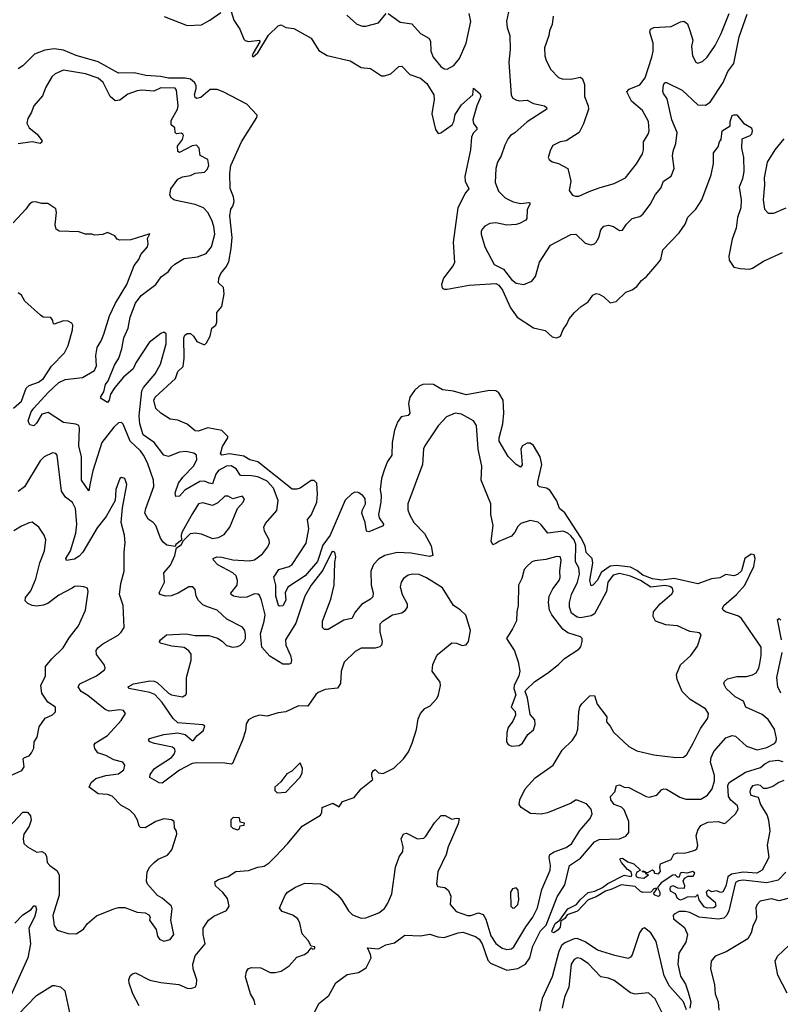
# Model space of a CAD drawing. Extents: x 2133461 to 2293071, y 753526 to 916327.
# Tile 398 of 459: x 2233754 to 2238612, y 882699 to 888985. Entities that reach past the tile are written whole.
import ezdxf

# ---------------------------------------------------------------- set-up
doc = ezdxf.new("R2010")
doc.units = 0

msp = doc.modelspace()

# ---------------------------------------------------------------- linework, layer by layer
at = {"layer": '0CON10XD'}
for points in [[(2235085, 889100), (2235122.2, 888982.2), (2235160.8, 888925), (2235185, 888861.2), (2235195, 888851.6), (2235215, 888846.6), (2235286.7, 888855), (2235287.1, 888842.9), (2235245, 888772.5), (2235240, 888755), (2235245, 888747.5), (2235275, 888773.8), (2235342.7, 888887.3), (2235405, 888946), (2235425, 888952), (2235455, 888936), (2235505, 888930), (2235615, 888866.7), (2235665, 888789.2), (2235717.4, 888757.4), (2235865, 888722.9), (2235935, 888680), (2235995, 888673.8), (2236065, 888627.5), (2236085, 888627.1), (2236125, 888640.6), (2236175, 888685.8), (2236195, 888688), (2236245, 888635.6), (2236315, 888611.1), (2236355, 888578.1), (2236398.2, 888505), (2236401.5, 888475), (2236386.3, 888385), (2236410.9, 888285), (2236427.6, 888257.6), (2236445, 888261.9), (2236516.7, 888315), (2236527.6, 888335), (2236535, 888379.2), (2236575, 888441.2), (2236648.8, 888505), (2236652.5, 888547.5), (2236694, 888515), (2236698.6, 888495), (2236673.1, 888435), (2236647.8, 888345), (2236652, 888322), (2236674, 888295), (2236674, 888285), (2236650.3, 888259.7), (2236639.2, 888235), (2236634.4, 888155), (2236597.3, 887985), (2236599.5, 887955), (2236622, 887905), (2236600.7, 887879.3), (2236551.8, 887785), (2236523.4, 887565), (2236531.4, 887435), (2236523.3, 887415), (2236461.2, 887335), (2236449.1, 887295), (2236452.1, 887272.1), (2236464.7, 887264.7), (2236484.1, 887264.1), (2236625, 887290.8), (2236795, 887301.6), (2236815, 887290), (2236838.5, 887258.5), (2236889.2, 887145), (2236932.2, 887085), (2237035, 887018.7), (2237111.2, 887001.2), (2237155, 886961.2), (2237185, 886953.3), (2237207.5, 886965), (2237225, 887007.5), (2237248, 887042), (2237263.3, 887075), (2237296.7, 887115), (2237340, 887155), (2237385, 887183.3), (2237415, 887226), (2237435, 887236.2), (2237455, 887233.8), (2237485, 887216.2), (2237525, 887176.7), (2237563.9, 887186.1), (2237625, 887246.2), (2237665, 887260), (2237695, 887281.9), (2237725, 887320.8), (2237757.1, 887345), (2237826, 887425), (2237848, 887455), (2237862.5, 887515), (2237965.8, 887624.2), (2238005, 887680), (2238022, 887725), (2238072, 887775), (2238110.8, 887835), (2238170.8, 887995), (2238186.1, 888066.1), (2238184.2, 888135), (2238216.1, 888173.9), (2238223.3, 888205), (2238235, 888220), (2238240, 888275), (2238292.5, 888307.5), (2238291.4, 888335), (2238305, 888372.5), (2238315, 888378.6), (2238335, 888377.5), (2238376.7, 888325), (2238427.5, 888295), (2238431.2, 888275), (2238427.5, 888255), (2238417.3, 888242.7), (2238366.7, 888223.3), (2238364.2, 888165.8), (2238376.2, 888105), (2238379.6, 888015), (2238370.9, 887969.1), (2238348.6, 887915), (2238361.1, 887835), (2238358.9, 887785), (2238337.6, 887722.4), (2238329.6, 887655), (2238303.9, 887585), (2238282.5, 887475), (2238285, 887450), (2238315.6, 887405.6), (2238355, 887395.7), (2238415, 887392), (2238435, 887398), (2238505, 887442.9), (2238625, 887499.4)], [(2234677.5, 889005), (2234825, 888947.3), (2234915, 888952.1), (2234968.8, 888981.2), (2235038, 889032)], [(2235843.6, 889013.6), (2235907.6, 888957.6), (2235944.5, 888944.5), (2235964.4, 888944.4), (2236045, 888964.2), (2236094, 889025)], [(2236106.7, 889025), (2236185, 888969.4), (2236258.3, 888958.3), (2236315, 888897.5), (2236367, 888867), (2236377.5, 888847.5), (2236380.9, 888785), (2236394.5, 888745), (2236445, 888685.6), (2236465, 888671.9), (2236485, 888670), (2236526.5, 888693.5), (2236563.2, 888736.8), (2236606.1, 888835), (2236634.7, 888974.7), (2236624, 889024)], [(2236876.5, 889035), (2236862.8, 888975), (2236867.7, 888935), (2236885.6, 888885), (2236887.7, 888795), (2236877.8, 888715), (2236893.3, 888503.3), (2236904.5, 888484.5), (2236923.6, 888473.6), (2236945, 888467.8), (2236995, 888472.2), (2237035, 888450.8), (2237106.2, 888435), (2237118.8, 888425), (2237121.2, 888415), (2236995, 888332.3), (2236917.2, 888262.8), (2236889.2, 888245), (2236875, 888226), (2236851.9, 888185), (2236830, 888115), (2236805.6, 888075), (2236794.5, 888035), (2236791.2, 887945), (2236811.3, 887891.3), (2236855, 887848.5), (2236905, 887823.3), (2236955, 887811.4), (2237005, 887818.8), (2237012.5, 887815), (2237013.3, 887805), (2236995.7, 887774.3), (2236993.8, 887715), (2236985.8, 887704.2), (2236946.8, 887683.2), (2236925, 887678.6), (2236865, 887673.1), (2236795, 887687.5), (2236755.9, 887684.1), (2236725, 887666.2), (2236710.9, 887649.1), (2236702.5, 887635), (2236702.5, 887615), (2236725.8, 887535), (2236785, 887422.5), (2236845, 887393.3), (2236895, 887327.3), (2236925, 887302.1), (2236975, 887294.4), (2237025, 887316), (2237047.5, 887345), (2237075, 887436.7), (2237145, 887546), (2237275, 887613.8), (2237305.7, 887615.7), (2237365, 887558), (2237405, 887548), (2237425, 887553.8), (2237436, 887565), (2237452.5, 887595), (2237465.5, 887644.5), (2237485, 887667.5), (2237515, 887674), (2237545.7, 887665.7), (2237585, 887638.8), (2237605, 887641.2), (2237630.2, 887679.8), (2237665, 887715.7), (2237715, 887729.4), (2237735, 887744.2), (2237781.4, 887805), (2237815, 887870), (2237849.7, 887910.3), (2237865.7, 887955), (2237914.6, 887985.4), (2237933.5, 888035), (2237923.6, 888116.4), (2237926.9, 888145), (2237944.4, 888195), (2237953.6, 888265), (2237919.6, 888345), (2237888.9, 888478.9), (2237865, 888513.8), (2237861.3, 888528.7), (2237865, 888570), (2237875, 888583.3), (2237885, 888583.8), (2237985.7, 888535.7), (2238085, 888441.5), (2238135, 888438.9), (2238165, 888458.1), (2238246.9, 888585), (2238277.5, 888655), (2238314.2, 888705.8), (2238348.1, 888875), (2238399.5, 889020.5)], [(2237162.3, 889007.7), (2237155.8, 888955), (2237136.9, 888915), (2237132.9, 888885), (2237105.7, 888805), (2237107.1, 888755), (2237115.8, 888725), (2237147.2, 888667.2), (2237195, 888617.1), (2237218.7, 888608.7), (2237274.5, 888605.5), (2237335, 888617.8), (2237348.6, 888608.6), (2237362.4, 888572.4), (2237360.8, 888495), (2237385.3, 888435), (2237386, 888414), (2237355, 888320), (2237326.9, 888265), (2237245, 888212), (2237205, 888206.2), (2237158.3, 888181.7), (2237143.3, 888155), (2237130, 888105), (2237135, 888092.5), (2237155, 888076.7), (2237195, 888066), (2237255.6, 888035), (2237273.3, 887955), (2237264.2, 887895), (2237285.7, 887865.7), (2237305, 887857.5), (2237325, 887859.4), (2237392.2, 887887.8)], [(2237392.2, 887887.8), (2237455, 887912.5), (2237550.6, 887939.4), (2237623.4, 887976.6), (2237694.4, 888065), (2237731.5, 888128.5), (2237738.8, 888155), (2237738.9, 888205), (2237768.9, 888255), (2237774.5, 888275), (2237770, 888335), (2237732.1, 888405), (2237660.9, 888465), (2237632.1, 888525), (2237647.6, 888542.4), (2237715, 888568.5), (2237748, 888615), (2237792.5, 888745), (2237800, 888785), (2237799.4, 888835), (2237779.1, 888905), (2237783.1, 888925), (2237805, 888936.2), (2237915, 888941.8), (2237975, 888972.5), (2237995, 888975.6), (2238018.9, 888958.9), (2238033.1, 888916.9), (2238052.7, 888855), (2238044.4, 888815), (2238050.8, 888755), (2238073.3, 888715), (2238085, 888707.5), (2238115, 888718.8), (2238145.8, 888745), (2238195, 888820), (2238235, 888898), (2238285.7, 889024.3)], [(2237695, 885468.2), (2237655, 885489), (2237565, 885499.5), (2237525, 885495.1), (2237468.2, 885455), (2237445, 885407.3), (2237415, 885374.4), (2237405, 885370.8), (2237395.9, 885405), (2237415.2, 885515), (2237410.5, 885545), (2237372.9, 885582.9), (2237364.8, 885625), (2237338.6, 885678.6), (2237235, 885836.2), (2237202.2, 885865), (2237185, 885913.1), (2237141.1, 885981.1), (2237118.8, 885995), (2237075, 886003.3), (2237063.9, 886013.9), (2237062.5, 886035), (2237090, 886145), (2237078.9, 886195), (2237035, 886266.2), (2237015, 886280.9), (2236995, 886281.5), (2236966, 886264), (2236955.3, 886244.7), (2236963.8, 886143.8), (2236951.7, 886128.3), (2236925, 886144.4), (2236875, 886197.1), (2236817.5, 886295), (2236815.5, 886315), (2236840.9, 886405), (2236846.5, 886473.5), (2236842.2, 886555), (2236813.6, 886603.6), (2236794.7, 886614.7), (2236755, 886618), (2236605, 886590.3), (2236525, 886614.1), (2236455, 886621.8), (2236396.6, 886656.6), (2236368.8, 886658.8), (2236330, 886655), (2236305, 886644.5), (2236275, 886617.8), (2236245.4, 886575), (2236237.3, 886535), (2236246.4, 886473.6), (2236235, 886458.6), (2236190.4, 886449.6), (2236168, 886415), (2236148.7, 886365), (2236132.9, 886285), (2236132, 886205), (2236103.9, 886165), (2236084.1, 886115), (2236064.2, 886055), (2236056.9, 885985), (2236063.1, 885945), (2236060.5, 885905), (2236045.9, 885825.9), (2236050.8, 885805), (2236076.9, 885765), (2236076.7, 885753.3), (2235985, 885714.4), (2235969.4, 885719.4), (2235960, 885775), (2235940.5, 885835), (2235942.9, 885855), (2235963.3, 885895), (2235961.2, 885925), (2235945, 885947.7), (2235915, 885966.1), (2235895, 885968.7), (2235875, 885958.8), (2235832, 885918), (2235736.3, 885695), (2235690.3, 885629.7), (2235656.1, 885525), (2235577.5, 885435), (2235467.8, 885362.2), (2235450.6, 885325), (2235455, 885280), (2235435, 885243.3), (2235415, 885240), (2235407.5, 885245), (2235390, 885305), (2235389.2, 885375), (2235378.5, 885425), (2235408.9, 885475), (2235475, 885493.2), (2235494, 885506), (2235585, 885642.5), (2235601.2, 885735), (2235591.9, 885795), (2235615, 885822.2), (2235651.1, 885905), (2235655.6, 885955), (2235651.2, 886025), (2235635, 886043.5), (2235615, 886043.9), (2235545.9, 885994.1), (2235525, 885986.7), (2235495, 885987.8), (2235275, 886162.4), (2235225, 886174.6), (2235185, 886199), (2235095, 886213.3), (2235045.7, 886205.7), (2235037.1, 886215), (2235038.9, 886221.1), (2235050.7, 886259.3), (2235083.8, 886315), (2235083.3, 886325), (2235045, 886363.3), (2234955, 886378.8), (2234895, 886358), (2234875, 886361.2), (2234825, 886403.3), (2234765, 886428.8), (2234715, 886433.8), (2234655, 886472), (2234623.7, 886503.7), (2234611.1, 886555), (2234620, 886575), (2234748.8, 886695), (2234765, 886740), (2234798.8, 886771.2), (2234805.8, 886825), (2234802.5, 886955), (2234809.5, 886970.5), (2234825, 886982), (2234845, 886980.8), (2234864.2, 886965), (2234885, 886930), (2234935, 886910), (2234948.3, 886921.7), (2234970, 886965), (2234982.5, 887015), (2235006.1, 887033.9), (2235012.5, 887055), (2235013.3, 887115), (2235046.2, 887155), (2235060, 887235), (2235055.9, 887275.9), (2235023.8, 887305), (2235026, 887335), (2235039.2, 887365), (2235073.2, 887406.8), (2235090.3, 887439.7), (2235104.3, 887524.3), (2235110.9, 887595), (2235097.3, 887732.7), (2235102, 887775), (2235116.7, 887795), (2235123.8, 887825), (2235120, 887855), (2235098.3, 887908.3), (2235097.5, 888005), (2235103.5, 888055), (2235170.8, 888205), (2235269.7, 888360.3), (2235270.8, 888375), (2235206.1, 888446.1), (2235054.5, 888525.5), (2235015, 888538.5), (2234970.6, 888539.4), (2234911.8, 888488.2), (2234885, 888482.5), (2234875, 888488.9), (2234871, 888505), (2234882.4, 888545), (2234881.8, 888565), (2234870.3, 888585), (2234844.9, 888604.9), (2234812.3, 888612.3), (2234705, 888612.7), (2234653.1, 888623.1), (2234559.8, 888629.8), (2234485, 888646.6), (2234385, 888644.7), (2234255, 888716.7), (2234115, 888755.7), (2234035, 888791), (2233975, 888799.5), (2233915, 888789.7), (2233849.4, 888765), (2233775, 888691.4), (2233745, 888672.5)], [(2236154.5, 883575), (2236178.7, 883641.3), (2236202, 883675), (2236204, 883705), (2236191.2, 883755), (2236205, 883787.5), (2236225, 883791.2), (2236295, 883756.2), (2236335, 883758.8), (2236348.8, 883771.2), (2236403.6, 883856.4), (2236446.7, 883905), (2236472.5, 883905), (2236515, 883880), (2236545, 883887.5), (2236560, 883885), (2236555, 883850), (2236490, 883705), (2236477.9, 883655), (2236425, 883544), (2236417.1, 883465), (2236425, 883451.2), (2236470, 883445), (2236492.5, 883425), (2236508.3, 883388.3), (2236504, 883335), (2236542.2, 883292.2), (2236615, 883265.3), (2236636.2, 883265), (2236685, 883282.1), (2236715, 883273.1), (2236732.2, 883242.2), (2236763.4, 883135), (2236795, 883086.4), (2236835, 883058), (2236865, 883048), (2236895, 883052.3), (2236910.4, 883065), (2236986, 883194), (2237032, 883255), (2237060.5, 883315), (2237088.1, 883431.9), (2237143.1, 883555), (2237144.6, 883585), (2237135.4, 883635), (2237140.5, 883655), (2237166.8, 883673.2), (2237245, 883700.6), (2237277.6, 883722.4), (2237332, 883808), (2237396.7, 883885), (2237411.1, 883915), (2237403.5, 883945), (2237375, 883978.2), (2237315, 884002.2), (2237305, 884002.9), (2237277.1, 883982.9), (2237125, 883921.4), (2237085, 883912.2), (2237016.6, 883916.6), (2236956.7, 883955), (2236944.2, 883975), (2236948, 884005), (2236982.9, 884075), (2237046.7, 884145), (2237161.4, 884225), (2237218.9, 884321.1), (2237285.6, 884384.4), (2237307.9, 884422.1), (2237318.8, 884455), (2237324.3, 884565.7), (2237332.7, 884597.3), (2237345, 884617.5), (2237395, 884667.5), (2237425, 884670), (2237442, 884615), (2237503.8, 884535), (2237502.1, 884502.1), (2237525.6, 884475), (2237546.2, 884436.2), (2237645, 884343.8), (2237695, 884316.7), (2237805, 884291.9), (2237945, 884273.6), (2237994.3, 884275.7), (2238015, 884293.8), (2238055, 884365.8), (2238101.3, 884458.7), (2238150, 884525), (2238152.9, 884555), (2238135, 884585.9), (2238035.5, 884645), (2237984.2, 884695), (2237952.7, 884772.7), (2237949.1, 884805), (2237973.9, 884866.1), (2238040, 884925), (2238083.8, 884985), (2238107.5, 885057.5), (2238095, 885071.2), (2238035, 885080), (2237955, 885115.7), (2237881.3, 885121.3), (2237815, 885144.3), (2237798.9, 885175), (2237801.1, 885205), (2237844.2, 885255.7), (2237919.8, 885320.2), (2237927.5, 885335), (2237923.3, 885355), (2237907.3, 885367.3), (2237875, 885373), (2237785, 885362.4), (2237718.8, 885405), (2237655, 885432.8), (2237585, 885450.3), (2237545, 885439.6), (2237510.6, 885395), (2237501.6, 885335), (2237425, 885192.5), (2237405, 885179), (2237335, 885166.8), (2237315, 885169.7), (2237278.8, 885195), (2237264.7, 885235), (2237265.3, 885265), (2237278.8, 885315), (2237316.3, 885393.7), (2237328.8, 885445), (2237325.6, 885485.6), (2237303, 885523), (2237305.4, 885635), (2237294.8, 885665), (2237275, 885690.6), (2237255, 885706.5), (2237225, 885718.6), (2237126.9, 885706.9), (2237085, 885760.6), (2237065, 885777.1), (2237015, 885786.9), (2236955, 885768.1), (2236935, 885748.6), (2236916.8, 885713.2), (2236895, 885687.8), (2236815.4, 885654.6), (2236795, 885640), (2236775, 885632.5), (2236765.7, 885655.7), (2236777.5, 885755), (2236763.3, 885825), (2236764.2, 885894.2), (2236700.8, 886045), (2236706.7, 886135), (2236682.7, 886242.7), (2236672.2, 886395), (2236652, 886425), (2236576, 886466), (2236535, 886472.7), (2236481.2, 886448.8), (2236427.4, 886392.6), (2236340.8, 886265), (2236334.3, 886245), (2236327.5, 886145), (2236232.5, 885895), (2236232.9, 885855), (2236244, 885826), (2236272.5, 885775), (2236339.1, 885705), (2236381.9, 885625), (2236393.3, 885565), (2236372, 885558), (2236255, 885578.1), (2236165, 885582.3), (2236086.2, 885563.8), (2236045, 885540.6), (2236015, 885505.8), (2235996.4, 885463.6), (2235999.6, 885375), (2236011.8, 885325), (2236009.2, 885300.8), (2235995, 885284.5), (2235937.7, 885252.3), (2235897.9, 885202.1), (2235875, 885161.4), (2235825, 885151.4), (2235725, 885092), (2235702, 885092), (2235688.8, 885105), (2235687.5, 885145), (2235741.2, 885285), (2235763.8, 885375), (2235767.9, 885522.1), (2235772.9, 885555), (2235766, 885585), (2235755, 885590), (2235745, 885583.3), (2235689.7, 885470.3), (2235616, 885375), (2235575.4, 885305), (2235517.4, 885132.6), (2235452, 885025), (2235455, 884991.4), (2235484.5, 884925.5), (2235491.2, 884895), (2235485.6, 884875), (2235475, 884869.4), (2235435, 884871.4), (2235351.7, 884921.7), (2235299.9, 884979.9), (2235292.2, 885065), (2235316.8, 885145), (2235321.3, 885185), (2235299.4, 885279.4), (2235285, 885310), (2235275, 885317.3), (2235255, 885319.2), (2235205, 885297.6), (2235165, 885295.7), (2235120, 885305), (2235104.4, 885315), (2235102.8, 885322.8), (2235143.4, 885375), (2235144.7, 885405), (2235136.3, 885435), (2235115, 885453.3), (2235019.1, 885505), (2234991.4, 885535), (2234990, 885545), (2235012.5, 885555), (2235045, 885553.6), (2235115, 885536.2), (2235220.8, 885529.2), (2235255, 885537.5), (2235304.2, 885575), (2235339.8, 885620.2), (2235350, 885645), (2235347.5, 885665), (2235318.7, 885718.7), (2235314.4, 885745), (2235325, 885767.5), (2235397.6, 885852.4), (2235404.6, 885915.4), (2235376.4, 885995), (2235335, 886039.3), (2235275, 886065.7), (2235235, 886073), (2235165, 886074.1), (2235136.5, 886116.5), (2235105, 886136.6), (2235075, 886134.8), (2235025, 886106.2), (2235006.5, 886083.5), (2234985, 886022.1), (2234964.6, 886025), (2234935, 886039.2), (2234905, 886036.3), (2234809.5, 885980.5), (2234775, 885943.2), (2234751.1, 885941.1), (2234747.1, 885965), (2234767.8, 886025), (2234795.9, 886065), (2234865.3, 886135), (2234885.4, 886175), (2234884.5, 886204.5), (2234867.1, 886217.1), (2234815, 886227.9), (2234775, 886224.1), (2234705, 886196.7), (2234675, 886204.5), (2234613.3, 886285), (2234543.4, 886335), (2234520.8, 886405), (2234517.8, 886455), (2234534.9, 886615.1), (2234545, 886636), (2234618.8, 886725), (2234652.9, 886785), (2234690.8, 886915), (2234689.2, 886979.2), (2234675, 886990), (2234655, 886982.5), (2234581.8, 886925), (2234496.2, 886795), (2234479.6, 886755), (2234417.4, 886702.6), (2234363, 886637), (2234334.3, 886595), (2234325.4, 886555), (2234315, 886540.8), (2234276.7, 886565), (2234271.2, 886575), (2234291.1, 886608.9), (2234303.5, 886655), (2234320.1, 886679.9), (2234360.5, 886779.5), (2234387.3, 886825), (2234406.3, 886883.7), (2234419.1, 886955), (2234448.2, 887015), (2234460, 887085), (2234493.4, 887175), (2234529.2, 887225), (2234624.7, 887295.3), (2234657, 887343), (2234705, 887378.2), (2234724.6, 887405), (2234745, 887425.3), (2234805, 887461.5), (2234889.2, 887470.8), (2234945, 887491.8), (2234980.4, 887535), (2235000.7, 887615), (2234995.3, 887665), (2234981.8, 887705), (2234955, 887753.3), (2234927.5, 887785), (2234875, 887805.4), (2234743.3, 887833.3), (2234725, 887846.2), (2234712.5, 887865), (2234719.2, 887905), (2234765, 887967.5), (2234795, 887981.4), (2234845, 887991.4), (2234875, 888006.2), (2234935, 888012), (2234952.1, 888027.9), (2234962.9, 888055), (2234955, 888093.3), (2234907.5, 888117.5), (2234901.2, 888165), (2234884, 888184), (2234855, 888180.4), (2234775, 888137.5), (2234765, 888143.3), (2234762, 888178), (2234795, 888220), (2234799.6, 888245), (2234795.3, 888255.2), (2234785, 888260), (2234755.6, 888255.6), (2234746.9, 888265), (2234744.2, 888295), (2234722, 888315), (2234722.5, 888342.5), (2234762.3, 888415), (2234767.5, 888435), (2234756.5, 888535), (2234747.7, 888547.7), (2234655, 888550.6), (2234610.6, 888529.4), (2234535, 888535.4), (2234505, 888530.9), (2234445, 888510.6), (2234395, 888472.2), (2234365, 888468.2), (2234332.3, 888495), (2234287.3, 888585), (2234255, 888611.2), (2234175, 888639.6), (2234035, 888663.5), (2233980.8, 888639.2), (2233959.3, 888620.7), (2233921.1, 888555), (2233900.9, 888499.1), (2233845.5, 888434.5), (2233830.6, 888395), (2233805.7, 888354.3), (2233800.8, 888325), (2233814.3, 888295), (2233865.4, 888255.4), (2233895.9, 888214.1), (2233896.8, 888203.2), (2233885, 888195.8), (2233835, 888205.4), (2233745, 888193.5)], [(2238634.8, 888225.2), (2238577.1, 888155), (2238527.7, 888075), (2238508.9, 887975), (2238511.7, 887931.7), (2238502.7, 887835), (2238510.8, 887775), (2238535, 887750), (2238570.5, 887749.5), (2238650, 887785)], [(2234453.5, 882833.5), (2234450.8, 882855), (2234460.3, 882879.7), (2234475, 882893.8), (2234495, 882900), (2234585, 882853.8), (2234655, 882838.5), (2234770, 882825), (2234825, 882801.4), (2234845, 882799.2), (2234875, 882808.8), (2234884.3, 882825.7), (2234885.7, 882854.3), (2234861.5, 882925), (2234859.6, 882955), (2234875, 883009.2), (2234938.8, 883085), (2234926.2, 883145), (2234926, 883185), (2234960, 883235), (2234995, 883262), (2235075, 883298), (2235093.1, 883325), (2235081.5, 883375), (2235052, 883412), (2235005, 883454.3), (2235000.3, 883479.7), (2235023.8, 883495), (2235085, 883514.7), (2235135, 883547.5), (2235215, 883552.2), (2235275, 883574.4), (2235315, 883580), (2235348.6, 883601.4), (2235387.1, 883642.9), (2235465, 883724), (2235557.5, 883835), (2235675, 883906.7), (2235683.8, 883925), (2235686.7, 883955), (2235755, 883982.5), (2235795, 883958.8), (2235815, 883994), (2235890.8, 884019.2), (2235935, 884073.8), (2236010, 884135), (2236002.5, 884155), (2236003.6, 884173.6), (2236015, 884192.5), (2236025, 884197.5), (2236045, 884177.5), (2236075, 884172.5), (2236143, 884207), (2236205, 884266.2), (2236238.3, 884311.7), (2236261.4, 884365), (2236287.6, 884452.4), (2236299.4, 884520.6), (2236313.9, 884556.1), (2236342.7, 884587.3), (2236375.7, 884604.3), (2236418.9, 884651.1), (2236430, 884675), (2236442, 884735), (2236440, 884755), (2236389.2, 884825), (2236392.2, 884867.8), (2236420.8, 884929.2), (2236515, 885005.7), (2236545, 885003.8), (2236579.3, 884989.3), (2236606.1, 884993.9), (2236620, 885015), (2236632.5, 885085), (2236603.6, 885183.6), (2236567.3, 885217.3), (2236525, 885244), (2236455, 885358.1), (2236351.9, 885421.9), (2236305, 885442.3), (2236265, 885445.4), (2236235, 885438.5), (2236205, 885416.9), (2236190, 885395), (2236184.5, 885365), (2236197.7, 885315), (2236229.4, 885255), (2236229.2, 885235), (2236211.4, 885208.6), (2236195, 885196), (2236135, 885183.3), (2236068.6, 885141.4), (2236055, 885126), (2236053.4, 885076.6), (2236069.5, 885015), (2236065, 884990.8), (2236055, 884981.1), (2236025, 884973.1), (2235935, 884972.5), (2235897.7, 884952.3), (2235826.4, 884883.6), (2235808.1, 884825), (2235803.7, 884746.3), (2235785, 884717.1), (2235705, 884709.2), (2235660.3, 884689.7), (2235645, 884676), (2235595, 884601.9), (2235535, 884604.3), (2235454.2, 884565.8), (2235405, 884560.6), (2235335, 884538.1), (2235285, 884544.4), (2235245, 884532.5), (2235216.2, 884515), (2235200.3, 884489.7), (2235195.5, 884444.5), (2235178.2, 884385), (2235113.5, 884236.5), (2235105, 884232.3), (2235065, 884239.1), (2234885, 884240.2), (2234855, 884235.6), (2234775, 884194.3), (2234665, 884111.1), (2234645, 884112.5), (2234585, 884147.5), (2234586.7, 884165), (2234615, 884204.5), (2234724.8, 884275.2), (2234742, 884295), (2234748.1, 884315), (2234745, 884327.5), (2234730.1, 884340.1), (2234615, 884363.3), (2234585.6, 884375), (2234576.9, 884385), (2234584.4, 884395), (2234675, 884420.6), (2234765, 884432.9), (2234812.3, 884422.3), (2234855, 884383.8), (2234865, 884383.5), (2234886.2, 884413.8), (2234925.7, 884445), (2234935.8, 884475), (2234924.1, 884484.1), (2234765, 884496.8), (2234734.4, 884524.4), (2234664.5, 884625), (2234616.5, 884676.5), (2234585, 884690.2), (2234451.2, 884715), (2234447.5, 884725), (2234480.8, 884745), (2234585, 884763), (2234612.4, 884762.4), (2234632.6, 884752.6), (2234704.7, 884685), (2234725, 884674.1), (2234795, 884661.5), (2234815, 884674.3), (2234819.5, 884685), (2234819.1, 884785), (2234848.5, 884895), (2234848.5, 884935), (2234835.2, 884955.2), (2234805, 884976.1), (2234725.3, 884985.3), (2234652.5, 885005), (2234647.1, 885015), (2234654.3, 885025), (2234691.7, 885058.3), (2234815, 885063.8), (2234875.9, 885054.1), (2234962.8, 885052.7), (2235017, 885037), (2235047.7, 885017.7), (2235075, 884989.2), (2235115, 884978.1), (2235145, 884982.5), (2235165, 884992.5), (2235185, 885014), (2235195.5, 885035), (2235197.6, 885057.6), (2235192.9, 885085), (2235177.2, 885107.2), (2235077.3, 885157.3), (2235015, 885215.6), (2234952.9, 885237.1), (2234925, 885248.9), (2234896, 885276), (2234881.9, 885305), (2234875, 885347.5), (2234860, 885365), (2234835, 885364.2), (2234767.2, 885322.8), (2234722.4, 885307.6), (2234685, 885304), (2234652, 885315), (2234646.2, 885326.2), (2234680, 885395), (2234675.5, 885454.5), (2234718, 885502), (2234745.6, 885565), (2234756.7, 885613.3), (2234785, 885632.5), (2234800, 885660), (2234845.7, 885704.3), (2234875, 885709.4), (2234913, 885703), (2234985, 885673.3), (2235025, 885678.1), (2235060.9, 885699.1), (2235097.5, 885745), (2235146, 885865), (2235182.5, 885905), (2235190, 885925), (2235175, 885943.3), (2235115, 885926.7), (2235085, 885944), (2235065, 885944), (2235018.8, 885901.2), (2234985, 885883.5), (2234925, 885900), (2234895.8, 885894.2), (2234857.2, 885832.8), (2234791.4, 885715), (2234786.2, 885695), (2234788.3, 885661.7), (2234752.5, 885635), (2234747.5, 885622.5), (2234695, 885629.2), (2234669.7, 885649.7), (2234652.9, 885675), (2234624.4, 885755), (2234607.1, 885775), (2234575, 885795.7), (2234554.6, 885835), (2234560, 885865), (2234610.8, 886005), (2234609.4, 886045), (2234570.9, 886155), (2234545, 886205.6), (2234525, 886232.9), (2234460, 886295), (2234415, 886403.8), (2234405, 886414), (2234385, 886410.8), (2234355, 886384.5), (2234280, 886285), (2234221.7, 886105), (2234205, 886026.7), (2234195, 885977.5), (2234149.2, 886045), (2234148.4, 886195), (2234131.2, 886265), (2234137.4, 886377.4), (2234132, 886395), (2234113.6, 886403.6), (2234033.7, 886413.7), (2233937.4, 886477.4), (2233895, 886467.2), (2233861.5, 886408.5), (2233845, 886392), (2233819.2, 886399.2), (2233809.2, 886425), (2233828.2, 886481.8), (2233844.2, 886505.8), (2233936.4, 886605), (2234005, 886668.1), (2234045, 886688.8), (2234155, 886701.5), (2234231.4, 886745), (2234244.5, 886775), (2234241.1, 886841.1), (2234248.3, 886891.7), (2234275.6, 886935), (2234292.7, 886977.3), (2234327.5, 887095), (2234366.7, 887175), (2234437.9, 887295), (2234486, 887415), (2234515, 887453.3), (2234528.8, 887485), (2234570, 887535), (2234575.8, 887555), (2234571.2, 887588.8), (2234585, 887617.5), (2234465, 887578.8), (2234395, 887577.5), (2234377.5, 887585), (2234362.5, 887605), (2234315, 887626.2), (2234285, 887613.3), (2234235, 887610), (2234215, 887616.7), (2234175, 887616.7), (2234131.7, 887631.7), (2234005.8, 887635.8), (2233987.5, 887647.5), (2233980.8, 887675), (2233989.2, 887755), (2233985, 887777.5), (2233935, 887812.5), (2233895, 887811.2), (2233855, 887822), (2233835, 887820), (2233815, 887806), (2233794, 887775), (2233712.3, 887687.7)], [(2233715.8, 886504.3), (2233765, 886550), (2233795, 886632.7), (2233815, 886648.9), (2233875, 886670.9), (2233907.3, 886695), (2233957.2, 886772.8), (2234041.1, 886858.9), (2234064.6, 886905), (2234092.5, 887005), (2234093.9, 887033.9), (2234088.3, 887048.3), (2234065, 887060), (2234035, 887062), (2233975, 887042), (2233968, 887048), (2233965.9, 887064.1), (2233953.9, 887083.9), (2233905, 887086.7), (2233888.3, 887098.3), (2233787.3, 887187.3), (2233765, 887226.7), (2233745, 887241.2)], [(2233680, 883825), (2233775, 883926.2), (2233805, 883926.2), (2233823, 883903), (2233826.9, 883875), (2233814.6, 883835), (2233780, 883785), (2233776, 883755), (2233781.8, 883725), (2233804.4, 883705), (2233865, 883670), (2233895, 883673.8), (2233914.3, 883664.3), (2233925.6, 883645), (2233930, 883605), (2233946.7, 883585), (2233992.5, 883552.5), (2234006.3, 883525), (2234007.1, 883395), (2233967.1, 883265), (2233975, 883202.5), (2233993, 883173), (2234065, 883150), (2234115, 883148.8), (2234161.2, 883178.8), (2234185, 883213.3), (2234245, 883263.3), (2234355, 883308.8), (2234385, 883316.2), (2234425, 883316.2), (2234505, 883286), (2234555, 883283.3), (2234580, 883270), (2234586.7, 883255), (2234583.8, 883235), (2234625.7, 883175.7), (2234635, 883133.3), (2234646.7, 883115), (2234675, 883102), (2234715, 883113.3), (2234739.2, 883145), (2234718.8, 883235), (2234727.3, 883307.3), (2234723.3, 883325), (2234665, 883376.7), (2234634.1, 883394.1), (2234570, 883465), (2234564, 883485), (2234569.2, 883545), (2234585, 883576.2), (2234614.2, 883605), (2234638.8, 883625), (2234698.7, 883651.3), (2234725.7, 883685), (2234758.8, 883785), (2234756.7, 883805), (2234742.5, 883825), (2234740, 883865), (2234725, 883876.2), (2234675, 883882), (2234623.3, 883865), (2234555, 883826.2), (2234525, 883826.7), (2234516.7, 883835), (2234506, 883875), (2234488.3, 883908.3), (2234458.8, 883938.8), (2234399.5, 883969.5), (2234345, 884028.5), (2234315, 884037.9), (2234255, 884043.5), (2234199.2, 884085), (2234210.5, 884115), (2234240.1, 884139.9), (2234305, 884160.4), (2234385, 884170.9), (2234418.6, 884195), (2234425.8, 884225), (2234413.8, 884245), (2234355, 884260), (2234305, 884288.2), (2234253.4, 884303.4), (2234235, 884331.2), (2234230, 884355), (2234236.2, 884365), (2234314.6, 884415.4), (2234401.7, 884511.7), (2234430, 884555), (2234417.5, 884575), (2234395, 884578.8), (2234325, 884571.1), (2234300, 884580), (2234189.7, 884669.7), (2234146.3, 884696.4), (2234126.9, 884725), (2234138, 884745), (2234245, 884796.4), (2234296, 884835), (2234300, 884845), (2234296, 884865), (2234245, 884931.2), (2234243.4, 884956.6), (2234254, 884975), (2234285, 885000), (2234382.9, 885055), (2234403.1, 885075), (2234420.8, 885105), (2234415.7, 885245.7), (2234392.9, 885315), (2234400.5, 885385), (2234421.8, 885465), (2234422.3, 885585), (2234428.9, 885645), (2234423.6, 885695), (2234402.7, 885775), (2234411.1, 885868.9), (2234437.9, 886017.9), (2234425, 886056.7), (2234405, 886062.5), (2234393.6, 886056.4), (2234368, 885985), (2234363.8, 885915), (2234305.9, 885814.1), (2234249.1, 885740.9), (2234158.5, 885585), (2234135, 885560), (2234105, 885540.8), (2234052.7, 885532.7), (2234050, 885545), (2234079.7, 885595), (2234113.8, 885706.2), (2234118.8, 885765), (2234110.9, 885865), (2234091.6, 885901.6), (2234046.2, 885936.2), (2234022.3, 885975), (2233994, 886205), (2233985, 886216), (2233965, 886219.2), (2233911.2, 886195), (2233885, 886168.6), (2233785, 886003.1), (2233745, 885973.1)], [(2233705.9, 884164.1), (2233768.2, 884191.8), (2233782.5, 884215), (2233775.8, 884265), (2233784.2, 884275), (2233815, 884284.4), (2233830.6, 884305), (2233844.2, 884335), (2233847.5, 884375), (2233865.7, 884404.3), (2233878.9, 884471.1), (2233916.2, 884525), (2233965, 884546.7), (2233983.3, 884565), (2233982.5, 884595), (2233935, 884628), (2233895.6, 884685), (2233889.1, 884735), (2233918.5, 884795), (2233920, 884855), (2233960.6, 884905), (2234033.1, 884975), (2234070.5, 885039.5), (2234129.4, 885115), (2234174.4, 885215), (2234191.2, 885335), (2234186.7, 885355), (2234165, 885364), (2234125, 885368.6), (2234105, 885365.7), (2234088.8, 885355), (2234005, 885310.6), (2233935, 885257.9), (2233903.5, 885246.5), (2233865, 885241.1), (2233835, 885245.4), (2233806.8, 885256.8), (2233790, 885275), (2233790.6, 885295), (2233825, 885339.2), (2233857.5, 885415), (2233882.9, 885517.1), (2233913.3, 885595), (2233922, 885665), (2233911.2, 885695), (2233875.8, 885745.8), (2233835, 885776.2), (2233815, 885773.8), (2233765, 885752.5), (2233718.1, 885721.9)], [(2235639.7, 882650.3), (2235665.9, 882704.1), (2235728.1, 882755), (2235774, 882835), (2235845, 882889.2), (2235917.4, 882902.6), (2235967.6, 882932.4), (2236000, 882995), (2235995, 883017.5), (2235975, 883060), (2236045, 883053.8), (2236091.7, 883078.3), (2236148.3, 883091.7), (2236215, 883140), (2236315, 883136), (2236374.1, 883145.9), (2236425, 883128.6), (2236464.4, 883125.6), (2236554.7, 883155.3), (2236585, 883158.2), (2236665, 883131.6), (2236688.2, 883115), (2236707.9, 883085), (2236745, 882980.6), (2236761.5, 882961.5), (2236865, 882916.3), (2236935, 882926.5), (2236983.8, 882955), (2237011.9, 882995), (2237031, 883069), (2237081.5, 883168.5), (2237115.8, 883205), (2237187.4, 883385), (2237235, 883461.9), (2237264.6, 883585), (2237335, 883632.3), (2237425, 883736.5), (2237455, 883750.4), (2237585, 883755.4), (2237625, 883772.2), (2237644.4, 883795), (2237644.2, 883865), (2237615, 883940), (2237597.2, 883957.3), (2237551.4, 883975), (2237530.5, 884005), (2237528, 884025), (2237556, 884055), (2237565, 884096), (2237585, 884100), (2237615, 884085.8), (2237645, 884082.5), (2237755, 884025.5), (2237775, 884021.5), (2237823.3, 884035), (2237852.3, 884067.7), (2237866.1, 884073.9), (2237885, 884072), (2237971.2, 884021.2), (2238007.6, 884007.6), (2238105, 884009.1), (2238146.1, 884033.9), (2238177.1, 884075), (2238192.4, 884125), (2238190.6, 884160.6), (2238166.8, 884245), (2238171.1, 884275), (2238186.5, 884313.5), (2238265, 884399.5), (2238304.3, 884414.3), (2238325, 884410), (2238395, 884347.8), (2238463.7, 884323.7), (2238525, 884338), (2238575, 884364.5), (2238585, 884376.2), (2238587.3, 884395), (2238575.8, 884455), (2238535, 884517.3), (2238495, 884548.9), (2238392, 884595), (2238376, 884635), (2238322.7, 884662.7), (2238265.7, 884715), (2238252, 884745), (2238255, 884760), (2238275, 884777.1), (2238335, 884791.2), (2238395, 884790.7), (2238435, 884802.1), (2238456.9, 884815), (2238475, 884844.2), (2238482, 884875), (2238489.7, 884925), (2238488.9, 884978.9), (2238365, 885162.3), (2238345, 885176.2), (2238261.2, 885205), (2238246, 885215), (2238242, 885225), (2238252, 885245), (2238332.9, 885315), (2238385, 885374.4), (2238443, 885495), (2238451.3, 885545), (2238445, 885569.1), (2238425, 885571.7), (2238385.7, 885545), (2238364.1, 885465.9), (2238338.1, 885441.9), (2238315, 885434.2), (2238265, 885443.7), (2238225, 885421.6), (2238171.5, 885415), (2238085, 885382.8), (2237935, 885416.8), (2237855, 885407.2), (2237796.2, 885416.2), (2237735, 885438.6), (2237695, 885468.2)], [(2236895, 884346.7), (2236945, 884351.2), (2236966.2, 884365), (2236998.8, 884421.2), (2237035, 884451.2), (2237045.6, 884485.6), (2237044.3, 884514.3), (2237015, 884550), (2236996.9, 884655), (2236983.3, 884695), (2236986.2, 884705), (2237045, 884758.8), (2237125, 884812), (2237195, 884868.6), (2237233.6, 884906.4), (2237324.3, 884965.7), (2237338.1, 884981.9), (2237345.9, 885015.9), (2237346, 885035), (2237336.7, 885045), (2237255, 885070), (2237223.6, 885093.6), (2237152.7, 885185), (2237138.5, 885215), (2237130.9, 885265), (2237136, 885304), (2237159.3, 885350.7), (2237199.5, 885405), (2237205.4, 885424.6), (2237203.6, 885465), (2237211.5, 885535), (2237205.8, 885555), (2237185, 885558.1), (2237115, 885538.6), (2237045, 885530.8), (2237025.7, 885524.3), (2236993.3, 885495), (2236976.1, 885473.9), (2236961.7, 885418.3), (2236940, 885375), (2236938, 885245), (2236928.8, 885205), (2236926.4, 885146.4), (2236902.5, 885095), (2236863.8, 885035), (2236913.8, 884955), (2236938, 884885), (2236947.5, 884825), (2236941.2, 884795), (2236911.4, 884735), (2236910, 884715), (2236923.3, 884675), (2236894, 884595), (2236917.7, 884567.7), (2236920, 884545), (2236904.2, 884505.8), (2236874.2, 884465), (2236866, 884435), (2236864, 884375), (2236875, 884356.7), (2236895, 884346.7)], [(2238620.5, 885025), (2238594.3, 885155.7), (2238605, 885161.2), (2238615, 885152)], [(2238615.9, 884685), (2238597.1, 884725), (2238590, 884785), (2238623.7, 884945)], [(2235398.3, 884048.3), (2235455, 884053.8), (2235543, 884147), (2235557.5, 884175), (2235560, 884205), (2235545, 884240), (2235492.3, 884187.7), (2235460.5, 884169.5), (2235421.7, 884118.3), (2235383.3, 884085), (2235383, 884063), (2235398.3, 884048.3)], [(2238635, 884127.1), (2238603.3, 884115), (2238565, 884090), (2238525, 884076), (2238505, 884076.7), (2238486.2, 884096.2), (2238465, 884100), (2238435, 884094.6), (2238420.8, 884075), (2238418, 884055), (2238424.6, 884035), (2238470.5, 884020.5), (2238485, 883974.2), (2238527.7, 883905), (2238536.6, 883875), (2238545.3, 883805), (2238527.3, 883715), (2238538, 883635), (2238496, 883555), (2238462.5, 883535), (2238375, 883541.8), (2238299.5, 883530.5), (2238277.6, 883512.4), (2238265, 883454), (2238245, 883417.8), (2238232.8, 883412.8), (2238205, 883424.2), (2238175, 883417.5), (2238155, 883426.7), (2238145, 883422.5), (2238137.5, 883415), (2238142.5, 883395), (2238195, 883350), (2238200, 883325), (2238186.7, 883315), (2238145, 883311.5), (2238125, 883320), (2238094.2, 883365), (2238085, 883400), (2238070, 883385), (2238016.8, 883383.2), (2237995, 883372.5), (2237975, 883364.5), (2237955, 883373.8), (2237942.5, 883405), (2237911.7, 883421.7), (2237907.5, 883435), (2237910.7, 883449.3), (2237925, 883456.2), (2237955, 883443.3), (2238000, 883440), (2238002.5, 883455), (2237992.5, 883485), (2238000, 883505), (2238022.5, 883517.5), (2238055, 883517.5), (2238066.7, 883535), (2238053, 883547), (2238015, 883536), (2237985, 883540), (2237973.3, 883535), (2237965, 883510), (2237955, 883510), (2237940, 883525), (2237925, 883523.8), (2237850.8, 883475), (2237827.5, 883445), (2237843.3, 883415), (2237842.5, 883395), (2237835, 883387.5), (2237810, 883395), (2237802.5, 883405), (2237822.5, 883435), (2237819.3, 883439.3), (2237805, 883436), (2237784.3, 883415.7), (2237735, 883412.5), (2237718.9, 883418.9), (2237685, 883450.5), (2237595, 883462.3), (2237535, 883433.5), (2237495, 883422), (2237435, 883384.7), (2237384.1, 883365.9), (2237316.9, 883293.1), (2237250.7, 883269.3), (2237235, 883245.8), (2237210, 883230), (2237205, 883191.9), (2237193.3, 883175), (2237165, 883154.4), (2237156.1, 883156.1), (2237153.5, 883165), (2237175, 883214.3), (2237204.5, 883235.5), (2237255, 883308), (2237310, 883335), (2237334.2, 883365.8), (2237385, 883411.5), (2237428, 883422), (2237476.6, 883443.4), (2237510.8, 883469.2), (2237615, 883522.5), (2237658.8, 883515), (2237664.2, 883525), (2237660, 883545), (2237635, 883560), (2237596.7, 883605), (2237587.5, 883625), (2237591.2, 883628.8), (2237605, 883630.8), (2237639.1, 883609.1), (2237676.7, 883595), (2237720, 883555), (2237696.7, 883543.3), (2237688.8, 883525), (2237691.2, 883515), (2237705, 883507.5), (2237740, 883505), (2237770, 883525), (2237755, 883530), (2237750, 883540), (2237730, 883545), (2237735, 883550), (2237750, 883545), (2237750, 883540), (2237765, 883540), (2237795, 883557.5), (2237805, 883550), (2237807.5, 883535), (2237835, 883531.9), (2237846.1, 883546.1), (2237842.5, 883575), (2237847.5, 883595), (2237915, 883622.5), (2237931.7, 883658.3), (2237955, 883666.2), (2237995, 883663.8), (2238025, 883669.2), (2238065, 883682), (2238077.9, 883692.1), (2238084.3, 883715), (2238074.4, 883775), (2238085, 883810), (2238105, 883840), (2238148.3, 883861.7), (2238215.4, 883865.4), (2238253.5, 883853.5), (2238265, 883857.8), (2238325, 883914.6), (2238343.1, 883945), (2238338.2, 883965), (2238295, 884001.5), (2238280.3, 884025), (2238276.7, 884095), (2238285, 884115.3), (2238389.5, 884180.5), (2238485, 884211.1), (2238512.6, 884235), (2238545, 884251.5), (2238596.5, 884256.5), (2238629, 884249)], [(2235145, 883812.5), (2235158.3, 883821.7), (2235161.7, 883838.3), (2235188.3, 883841.7), (2235190, 883855), (2235161.7, 883861.7), (2235158.3, 883888.3), (2235118.3, 883891.7), (2235103, 883877), (2235102.5, 883835), (2235115, 883822.5), (2235145, 883812.5)], [(2235259.2, 882695), (2235252.5, 882725), (2235229.4, 882765), (2235195.7, 882875), (2235202.7, 882907.3), (2235215, 882926.7), (2235235, 882934), (2235295, 882931.9), (2235355, 882902.2), (2235385, 882901.4), (2235425, 882910.8), (2235476, 882945), (2235525, 883000), (2235574, 883016), (2235596.4, 883033.6), (2235615, 883060), (2235625, 883050), (2235640, 883055), (2235640, 883065), (2235615, 883070), (2235596.7, 883105), (2235558.9, 883148.9), (2235543.6, 883216.4), (2235530, 883245), (2235497.9, 883267.9), (2235431.7, 883291.7), (2235413, 883313), (2235450, 883395), (2235465, 883413.8), (2235515, 883446.7), (2235575, 883472), (2235675, 883468.8), (2235715, 883450), (2235785, 883397.1), (2235811.9, 883365), (2235853.5, 883295), (2235878.9, 883268.9), (2235935, 883248.9), (2235965, 883251.1), (2236048.1, 883281.9), (2236085, 883310.6), (2236106.3, 883343.6), (2236131.1, 883405), (2236154.5, 883575)], [(2238647.2, 883542.8), (2238597.7, 883492.3), (2238525, 883473.4), (2238375, 883491.2), (2238345, 883487.8), (2238325, 883476.1), (2238282.8, 883295), (2238271.4, 883268.6), (2238250.5, 883249.5), (2238215, 883242.5), (2238094.2, 883254.2), (2238035, 883285.4), (2238005, 883291.1), (2237965, 883290.8), (2237933.1, 883275), (2237926.9, 883265), (2237929.4, 883245), (2237999.4, 883189.4), (2238018.9, 883145), (2238009.1, 883095), (2237964.6, 883025), (2237956.5, 882955), (2237975, 882879.2), (2238006.2, 882826.2), (2238024.5, 882775.5), (2238040.3, 882715), (2238035, 882673.3)], [(2236903.4, 883313.4), (2236915, 883314.4), (2236935.5, 883335), (2236941.5, 883365), (2236937.8, 883427.8), (2236925, 883442), (2236901.2, 883435), (2236889.2, 883415), (2236890.6, 883325), (2236903.4, 883313.4)], [(2238675, 883378), (2238605, 883360), (2238555, 883372.5), (2238483, 883357), (2238465, 883336.7), (2238455.8, 883315), (2238460.6, 883255), (2238455.6, 883235), (2238439.4, 883205), (2238425.7, 883155), (2238404.2, 883115.8), (2238266.3, 883033.7), (2238195, 883005.8), (2238170, 882975), (2238167.1, 882925), (2238192.5, 882825), (2238195.4, 882765.4), (2238214.4, 882715), (2238218.3, 882661.7)], [(2233723.1, 883216.9), (2233775, 883269.6), (2233827, 883303), (2233845, 883327.5), (2233855, 883328), (2233862, 883305), (2233848.1, 883255), (2233812, 883185), (2233822.9, 883085), (2233806.2, 882995), (2233697.8, 882755)], [(2238013.6, 882663.6), (2237992.9, 882715), (2237904.6, 882814.6), (2237871, 882881), (2237819.2, 883099.2), (2237785.3, 883155), (2237745, 883186), (2237730.3, 883179.7), (2237712.9, 883155), (2237665.4, 883014.6), (2237655, 882999.2), (2237639.4, 882990.6), (2237555, 883009.6), (2237445, 883044.1), (2237365, 883097.6), (2237315, 883119.7), (2237295, 883117.3), (2237235, 883090.9), (2237215, 883073.1), (2237197.1, 883035), (2237155.2, 882874.8), (2237091.4, 882735), (2237074.3, 882655)], [(2238655, 882769.2), (2238595.3, 882885.3), (2238580, 882975), (2238593.4, 883006.6), (2238667.3, 883075)], [(2237876.4, 882605), (2237812.7, 882732.7), (2237771.1, 882771.1), (2237685, 882763.1), (2237655, 882771.5), (2237550.7, 882850.7), (2237515.3, 882865.3), (2237464.8, 882874.8), (2237385, 882959.2), (2237335, 882991.8), (2237315, 882994.4), (2237296, 882985), (2237275.6, 882954.4), (2237261.7, 882808.3), (2237234.5, 882745), (2237218.1, 882675)], [(2234518, 882688), (2234477.3, 882765), (2234453.5, 882833.5)], [(2233745, 882634.2), (2233862.9, 882755), (2233965, 882818), (2233979.5, 882819.5), (2234015, 882810), (2234043.3, 882785), (2234075.7, 882635.7)]]:
    msp.add_lwpolyline(points, dxfattribs=at)

doc.saveas('drawing.dxf')
